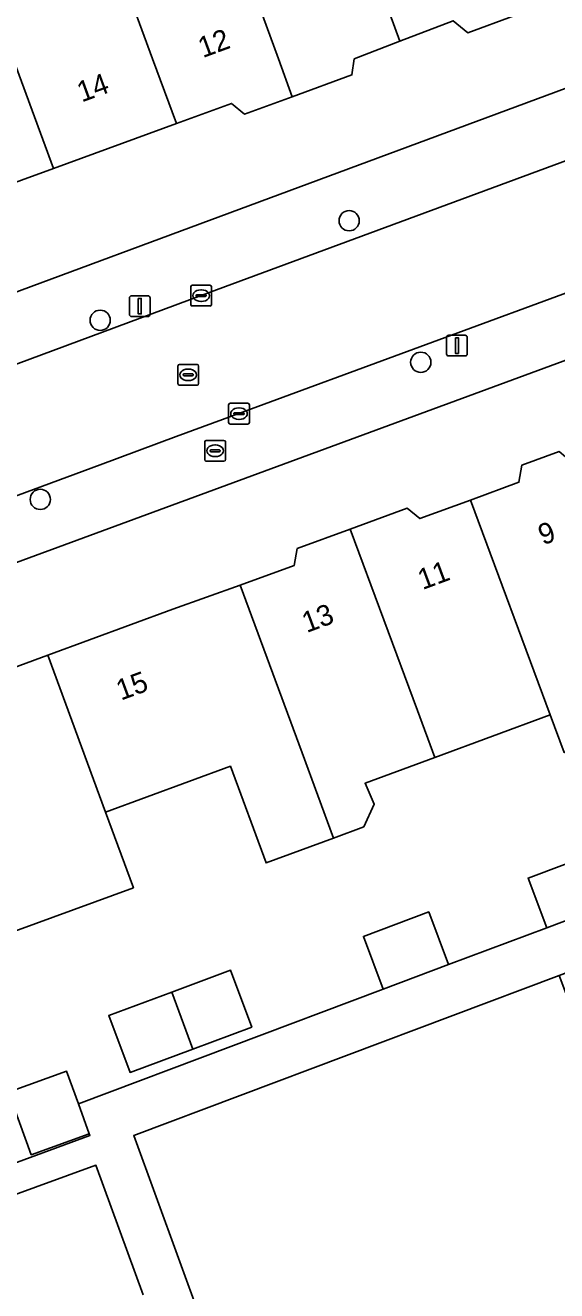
# Model space of a CAD drawing. Extents: x 161258 to 161838, y 380833 to 381727.
# Drawn here: x 161662.8 to 161688.4, y 381440.5 to 381501.6 of the extents above; entities that cross this region are included whole.
import ezdxf

# ---------------------------------------------------------------- set-up
doc = ezdxf.new("R2010")
doc.units = 0
for name, color, linetype in [('IMGEO_Boom', 7, 'Continuous'), ('IMGEO_Brandkraan', 7, 'Continuous'), ('IMGEO_Erf', 7, 'Continuous'), ('IMGEO_Kolk', 7, 'Continuous'), ('IMGEO_Lichtmast', 7, 'Continuous'), ('IMGEO_Pand', 7, 'Continuous'), ('IMGEO_Pand_nummerreeks', 7, 'Continuous'), ('IMGEO_Rijbaan_lokaal_open', 7, 'Continuous'), ('IMGEO_Rioolput', 7, 'Continuous'), ('IMGEO_Voetpad_open', 7, 'Continuous')]:
    doc.layers.add(name, color=color, linetype=linetype)

msp = doc.modelspace()

# ---------------------------------------------------------------- linework, layer by layer
at = {"layer": 'IMGEO_Boom'}
for centre in [(161678.404, 381492.188), (161666.395, 381487.382), (161681.859, 381485.354), (161663.506, 381478.737)]:
    msp.add_circle(centre, 0.489, dxfattribs=at)
at = {"layer": 'IMGEO_Brandkraan'}
for p, q in [((161671.512, 381481.583), (161672.364, 381481.583)), ((161671.437, 381480.657), (161671.437, 381481.509)), ((161671.696, 381481.077), (161671.696, 381481.089)), ((161672.134, 381481.04), (161671.736, 381481.04)), ((161671.739, 381481.126), (161672.137, 381481.126)), ((161671.925, 381481.363), (161671.95, 381481.363)), ((161672.18, 381481.089), (161672.18, 381481.077)), ((161672.438, 381481.509), (161672.438, 381480.657)), ((161672.364, 381480.583), (161671.512, 381480.583)), ((161671.948, 381480.803), (161671.923, 381480.803))]:
    msp.add_line(p, q, dxfattribs=at)
for points in [[(161671.512, 381481.583), (161672.364, 381481.583)], [(161671.437, 381480.657), (161671.437, 381481.509)], [(161672.438, 381481.509), (161672.438, 381480.657)], [(161672.364, 381480.583), (161671.512, 381480.583)]]:
    msp.add_lwpolyline(points, dxfattribs=at)
for centre, radius, start, end in [((161671.514, 381481.507), 0.0765, 91.55205, 178.44795), ((161671.514, 381481.507), 0.0765, 91.55205, 178.44795), ((161672.362, 381481.507), 0.0765, 1.55205, 88.44795), ((161672.362, 381481.507), 0.0765, 1.55205, 88.44795), ((161671.736, 381481.086), 0.0403, 85.87752, 175.75265), ((161671.733, 381481.076), 0.0366, 178.93798, 274.71019), ((161672.137, 381481.083), 0.043, 264.86636, 352.45326), ((161672.141, 381481.088), 0.0386, 1.73085, 96.63898), ((161671.514, 381480.659), 0.0765, 181.55205, 268.44795), ((161671.514, 381480.659), 0.0765, 181.55205, 268.44795), ((161672.362, 381480.659), 0.0765, 271.55205, 358.44795), ((161672.362, 381480.659), 0.0765, 271.55205, 358.44795)]:
    msp.add_arc(centre, radius, start, end, dxfattribs=at)
for centre, major_axis, ratio, start_param, end_param in [((161671.924, 381481.083), (-0.387, 0.002), 0.722429, 4.712389, 7.853982), ((161671.949, 381481.083), (-0.39, 0.002), 0.717154, 1.570796, 4.712389)]:
    msp.add_ellipse(centre, major_axis=major_axis, ratio=ratio, start_param=start_param, end_param=end_param, dxfattribs=at)
at = {"layer": 'IMGEO_Erf'}
for points in [[(161686.389, 381502.096), (161684.123, 381501.254), (161683.416, 381501.839), (161680.846, 381500.847), (161678.65, 381500), (161678.535, 381499.223), (161675.66, 381498.173), (161673.357, 381497.332), (161672.736, 381497.852), (161670.084, 381496.883), (161664.137, 381494.711), (161657.945, 381492.45), (161652.072, 381490.305), (161645.926, 381488.06), (161639.84, 381485.837), (161641.589, 381481.048), (161692.684, 381500), (161704.512, 381504.387)], [(161650.576, 381442.391), (161665.897, 381448.031), (161665.866, 381448.114), (161663.067, 381447.101), (161662.84, 381447.729), (161661.976, 381450.118), (161664.775, 381451.131), (161665.341, 381449.566), (161680.052, 381455.096), (161679.094, 381457.641), (161682.243, 381458.826), (161683.201, 381456.28), (161687.935, 381458.06), (161687.033, 381460.457), (161690.542, 381461.777), (161690.266, 381462.521), (161695.576, 381464.518), (161696.757, 381461.377), (161701.371, 381463.111), (161701.306, 381463.287), (161700.279, 381466.054), (161692.567, 381486.83), (161622.485, 381460.994)], [(161658.144, 381469.111), (161663.871, 381471.218), (161669.893, 381473.433), (161673.154, 381474.595), (161675.759, 381475.554), (161675.899, 381476.366), (161678.452, 381477.305), (161681.205, 381478.318), (161681.818, 381477.807), (161684.26, 381478.705), (161686.591, 381479.563), (161686.733, 381480.387), (161688.528, 381481.047)], [(161688.783, 381466.515), (161688.108, 381468.334), (161682.544, 381466.28), (161679.175, 381465.037), (161679.612, 381464.021), (161679.11, 381462.928), (161677.653, 381462.391), (161674.396, 381461.193), (161672.68, 381465.858), (161666.657, 381463.642), (161667.998, 381459.995), (161662.284, 381457.893)], [(161692.261, 381438.418), (161690.203, 381443.888), (161692.652, 381444.802), (161690.549, 381450.391), (161688.53, 381455.758), (161668.011, 381448.039), (161671.253, 381439.144)], [(161668.469, 381440.343), (161666.191, 381446.595), (161647.334, 381439.729)]]:
    msp.add_lwpolyline(points, dxfattribs=at)
msp.add_lwpolyline([(161666.81, 381453.821), (161669.851, 381454.956), (161672.682, 381456.013), (161673.707, 381453.268), (161670.862, 381452.206), (161667.834, 381451.076)], close=True, dxfattribs=at)
at = {"layer": 'IMGEO_Kolk'}
for p, q in [((161670.764, 381488.146), (161670.764, 381488.998)), ((161670.839, 381489.072), (161671.691, 381489.072)), ((161671.252, 381488.852), (161671.277, 381488.852)), ((161671.765, 381488.998), (161671.765, 381488.146)), ((161671.023, 381488.566), (161671.023, 381488.578)), ((161671.461, 381488.529), (161671.063, 381488.529)), ((161671.066, 381488.615), (161671.464, 381488.615)), ((161671.275, 381488.292), (161671.25, 381488.292)), ((161671.507, 381488.578), (161671.507, 381488.566)), ((161671.691, 381488.072), (161670.839, 381488.072)), ((161672.665, 381483.375), (161673.517, 381483.375)), ((161672.59, 381482.449), (161672.59, 381483.301)), ((161672.849, 381482.869), (161672.849, 381482.881)), ((161673.287, 381482.832), (161672.889, 381482.832)), ((161672.892, 381482.918), (161673.29, 381482.918)), ((161673.078, 381483.155), (161673.103, 381483.155)), ((161673.333, 381482.881), (161673.333, 381482.869)), ((161673.591, 381483.301), (161673.591, 381482.449)), ((161673.517, 381482.375), (161672.665, 381482.375)), ((161673.101, 381482.595), (161673.076, 381482.595))]:
    msp.add_line(p, q, dxfattribs=at)
for points in [[(161670.764, 381488.146), (161670.764, 381488.998)], [(161670.839, 381489.072), (161671.691, 381489.072)], [(161671.765, 381488.998), (161671.765, 381488.146)], [(161671.691, 381488.072), (161670.839, 381488.072)], [(161672.665, 381483.375), (161673.517, 381483.375)], [(161672.59, 381482.449), (161672.59, 381483.301)], [(161673.591, 381483.301), (161673.591, 381482.449)], [(161673.517, 381482.375), (161672.665, 381482.375)]]:
    msp.add_lwpolyline(points, dxfattribs=at)
for centre, radius, start, end in [((161670.841, 381488.996), 0.0765, 91.55205, 178.44795), ((161670.841, 381488.996), 0.0765, 91.55205, 178.44795), ((161671.689, 381488.996), 0.0765, 1.55205, 88.44795), ((161671.689, 381488.996), 0.0765, 1.55205, 88.44795), ((161671.063, 381488.575), 0.0403, 85.87752, 175.75265), ((161671.06, 381488.565), 0.0366, 178.93798, 274.71019), ((161671.464, 381488.572), 0.043, 264.86636, 352.45326), ((161671.468, 381488.577), 0.0386, 1.73085, 96.63898), ((161670.841, 381488.148), 0.0765, 181.55205, 268.44795), ((161670.841, 381488.148), 0.0765, 181.55205, 268.44795), ((161671.689, 381488.148), 0.0765, 271.55205, 358.44795), ((161671.689, 381488.148), 0.0765, 271.55205, 358.44795), ((161672.667, 381483.299), 0.0765, 91.55205, 178.44795), ((161672.667, 381483.299), 0.0765, 91.55205, 178.44795), ((161673.515, 381483.299), 0.0765, 1.55205, 88.44795), ((161673.515, 381483.299), 0.0765, 1.55205, 88.44795), ((161672.889, 381482.878), 0.0403, 85.87752, 175.75265), ((161672.886, 381482.868), 0.0366, 178.93798, 274.71019), ((161673.29, 381482.875), 0.043, 264.86636, 352.45326), ((161673.294, 381482.88), 0.0386, 1.73085, 96.63898), ((161672.667, 381482.451), 0.0765, 181.55205, 268.44795), ((161672.667, 381482.451), 0.0765, 181.55205, 268.44795), ((161673.515, 381482.451), 0.0765, 271.55205, 358.44795), ((161673.515, 381482.451), 0.0765, 271.55205, 358.44795)]:
    msp.add_arc(centre, radius, start, end, dxfattribs=at)
for centre, major_axis, ratio, start_param, end_param in [((161671.251, 381488.572), (-0.387, 0.002), 0.722429, 4.712389, 7.853982), ((161671.276, 381488.572), (-0.39, 0.002), 0.717154, 1.570796, 4.712389), ((161673.077, 381482.875), (-0.387, 0.002), 0.722429, 4.712389, 7.853982), ((161673.102, 381482.875), (-0.39, 0.002), 0.717154, 1.570796, 4.712389)]:
    msp.add_ellipse(centre, major_axis=major_axis, ratio=ratio, start_param=start_param, end_param=end_param, dxfattribs=at)
at = {"layer": 'IMGEO_Lichtmast'}
for p, q in [((161667.809, 381487.663), (161667.809, 381488.463)), ((161667.809, 381488.463), (161667.809, 381487.663)), ((161667.909, 381488.563), (161668.699, 381488.563)), ((161668.699, 381488.563), (161667.909, 381488.563)), ((161668.799, 381488.463), (161668.799, 381487.663)), ((161668.799, 381487.663), (161668.799, 381488.463)), ((161668.699, 381487.563), (161667.909, 381487.563)), ((161667.909, 381487.563), (161668.699, 381487.563)), ((161683.108, 381485.761), (161683.108, 381486.561)), ((161683.108, 381486.561), (161683.108, 381485.761)), ((161683.208, 381486.661), (161683.998, 381486.661)), ((161683.998, 381486.661), (161683.208, 381486.661)), ((161684.098, 381486.561), (161684.098, 381485.761)), ((161684.098, 381485.761), (161684.098, 381486.561)), ((161683.998, 381485.661), (161683.208, 381485.661)), ((161683.208, 381485.661), (161683.998, 381485.661))]:
    msp.add_line(p, q, dxfattribs=at)
for points in [[(161668.229, 381488.438), (161668.379, 381488.438), (161668.379, 381487.688), (161668.229, 381487.688), (161668.229, 381488.438)], [(161683.528, 381486.536), (161683.678, 381486.536), (161683.678, 381485.786), (161683.528, 381485.786), (161683.528, 381486.536)]]:
    msp.add_lwpolyline(points, dxfattribs=at)
for centre, start, end in [((161667.909, 381488.463), 90, 180), ((161667.909, 381488.463), 90, 180), ((161668.699, 381488.463), 0, 90), ((161668.699, 381488.463), 360, 90), ((161667.909, 381487.663), 180, 270), ((161667.909, 381487.663), 180, 270), ((161668.699, 381487.663), 270, 0), ((161668.699, 381487.663), 270, 0), ((161683.208, 381486.561), 90, 180), ((161683.208, 381486.561), 90, 180), ((161683.998, 381486.561), 0, 90), ((161683.998, 381486.561), 360, 90), ((161683.208, 381485.761), 180, 270), ((161683.208, 381485.761), 180, 270), ((161683.998, 381485.761), 270, 0), ((161683.998, 381485.761), 270, 0)]:
    msp.add_arc(centre, 0.1, start, end, dxfattribs=at)
at = {"layer": 'IMGEO_Pand'}
for points in [[(161675.66, 381498.173), (161678.535, 381499.223), (161678.65, 381500), (161680.846, 381500.847), (161677.836, 381509.087), (161676.417, 381512.97), (161671.004, 381510.916), (161671.22, 381510.325), (161674.992, 381500)], [(161677.836, 381509.087), (161680.846, 381500.847), (161683.416, 381501.839), (161684.123, 381501.254), (161686.389, 381502.096), (161683.119, 381511.049)], [(161666.051, 381507.805), (161668.918, 381500), (161670.084, 381496.883), (161672.736, 381497.852), (161673.357, 381497.332), (161675.66, 381498.173), (161674.992, 381500), (161671.22, 381510.325), (161665.848, 381508.363)], [(161666.051, 381507.805), (161662.13, 381506.373), (161661.968, 381506.314), (161660.141, 381505.647), (161660.262, 381505.316), (161662.204, 381500), (161664.137, 381494.711), (161670.084, 381496.883), (161668.918, 381500)], [(161660.262, 381505.316), (161656.119, 381503.802), (161655.996, 381504.132), (161655.909, 381504.366), (161655.799, 381504.662), (161653.824, 381503.89), (161655.082, 381500.309), (161655.194, 381500), (161657.945, 381492.45), (161664.137, 381494.711), (161662.204, 381500)], [(161694.477, 381475.59), (161693.593, 381476.342), (161692.439, 381476.523), (161691.302, 381476.105), (161689.611, 381480.703), (161689.146, 381480.532), (161688.528, 381481.047), (161686.733, 381480.387), (161686.591, 381479.563), (161684.26, 381478.705), (161688.108, 381468.334), (161688.783, 381466.515), (161690.993, 381467.328), (161689.671, 381470.923), (161692.787, 381472.069), (161693.927, 381472.48), (161694.694, 381473.362), (161694.867, 381474.529)], [(161684.26, 381478.705), (161681.818, 381477.807), (161681.205, 381478.318), (161678.452, 381477.305), (161681.703, 381468.546), (161682.544, 381466.28), (161688.108, 381468.334)], [(161678.452, 381477.305), (161675.899, 381476.366), (161675.759, 381475.554), (161673.154, 381474.595), (161676.142, 381466.5), (161677.653, 381462.391), (161679.11, 381462.928), (161679.612, 381464.021), (161679.175, 381465.037), (161682.544, 381466.28), (161681.703, 381468.546)], [(161663.871, 381471.218), (161666.657, 381463.642), (161672.68, 381465.858), (161674.396, 381461.193), (161677.653, 381462.391), (161676.142, 381466.5), (161673.154, 381474.595), (161669.893, 381473.433)], [(161663.871, 381471.218), (161658.144, 381469.111), (161660.939, 381461.538), (161662.284, 381457.893), (161667.998, 381459.995), (161666.657, 381463.642)], [(161691.433, 381459.375), (161690.542, 381461.777), (161687.033, 381460.457), (161687.935, 381458.06)], [(161679.094, 381457.641), (161680.052, 381455.096), (161683.201, 381456.28), (161682.243, 381458.826)], [(161670.862, 381452.206), (161673.707, 381453.268), (161672.682, 381456.013), (161669.851, 381454.956)], [(161670.862, 381452.206), (161669.851, 381454.956), (161666.81, 381453.821), (161667.834, 381451.076)], [(161665.341, 381449.566), (161664.775, 381451.131), (161661.976, 381450.118), (161662.84, 381447.729), (161663.067, 381447.101), (161665.866, 381448.114)]]:
    msp.add_lwpolyline(points, close=True, dxfattribs=at)
at = {"layer": 'IMGEO_Rijbaan_lokaal_open'}
msp.add_lwpolyline([(161725.523, 381508.66), (161693.452, 381496.782), (161671.265, 381488.572), (161658.225, 381483.74), (161660.386, 381478.179), (161666.398, 381480.402), (161670.065, 381481.78), (161673.091, 381482.875), (161690.547, 381489.321), (161692.364, 381489.984), (161692.335, 381490.062), (161701.588, 381493.419), (161724.209, 381501.861)], dxfattribs=at)
at = {"layer": 'IMGEO_Rioolput'}
for p, q in [((161670.217, 381485.249), (161671.069, 381485.249)), ((161670.142, 381484.323), (161670.142, 381485.175)), ((161670.401, 381484.743), (161670.401, 381484.755)), ((161670.839, 381484.706), (161670.441, 381484.706)), ((161670.444, 381484.792), (161670.842, 381484.792)), ((161670.63, 381485.029), (161670.655, 381485.029)), ((161670.885, 381484.755), (161670.885, 381484.743)), ((161671.143, 381485.175), (161671.143, 381484.323)), ((161671.069, 381484.249), (161670.217, 381484.249)), ((161670.653, 381484.469), (161670.628, 381484.469))]:
    msp.add_line(p, q, dxfattribs=at)
for points in [[(161670.217, 381485.249), (161671.069, 381485.249)], [(161670.142, 381484.323), (161670.142, 381485.175)], [(161671.143, 381485.175), (161671.143, 381484.323)], [(161671.069, 381484.249), (161670.217, 381484.249)]]:
    msp.add_lwpolyline(points, dxfattribs=at)
for centre, radius, start, end in [((161670.219, 381485.173), 0.0765, 91.55205, 178.44795), ((161670.219, 381485.173), 0.0765, 91.55205, 178.44795), ((161671.067, 381485.173), 0.0765, 1.55205, 88.44795), ((161671.067, 381485.173), 0.0765, 1.55205, 88.44795), ((161670.441, 381484.752), 0.0403, 85.87752, 175.75265), ((161670.438, 381484.742), 0.0366, 178.93798, 274.71019), ((161670.842, 381484.749), 0.043, 264.86636, 352.45326), ((161670.846, 381484.754), 0.0386, 1.73085, 96.63898), ((161670.219, 381484.325), 0.0765, 181.55205, 268.44795), ((161670.219, 381484.325), 0.0765, 181.55205, 268.44795), ((161671.067, 381484.325), 0.0765, 271.55205, 358.44795), ((161671.067, 381484.325), 0.0765, 271.55205, 358.44795)]:
    msp.add_arc(centre, radius, start, end, dxfattribs=at)
for centre, major_axis, ratio, start_param, end_param in [((161670.629, 381484.749), (-0.387, 0.002), 0.722429, 4.712389, 7.853982), ((161670.654, 381484.749), (-0.39, 0.002), 0.717154, 1.570796, 4.712389)]:
    msp.add_ellipse(centre, major_axis=major_axis, ratio=ratio, start_param=start_param, end_param=end_param, dxfattribs=at)
at = {"layer": 'IMGEO_Voetpad_open'}
for points in [[(161728.107, 381512.517), (161727.319, 381512.433), (161720.005, 381509.784), (161717.412, 381509.172), (161705.469, 381504.742), (161704.512, 381504.387), (161692.684, 381500), (161641.589, 381481.048), (161639.66, 381480.333), (161615.03, 381471.197), (161614.726, 381471.084), (161615.861, 381468.083), (161616.105, 381468.173), (161623.814, 381471.02), (161647.71, 381479.843), (161654.992, 381482.542), (161658.225, 381483.74), (161671.265, 381488.572), (161693.452, 381496.782), (161725.523, 381508.66)], [(161692.364, 381489.984), (161690.547, 381489.321), (161673.091, 381482.875), (161670.065, 381481.78), (161666.398, 381480.402), (161660.386, 381478.179), (161657.089, 381476.959), (161649.734, 381474.239), (161625.703, 381465.347), (161619.919, 381463.183)], [(161618.312, 381459.03), (161622.485, 381460.994), (161692.567, 381486.83)], [(161671.253, 381439.144), (161668.011, 381448.039), (161688.53, 381455.758), (161692.779, 381457.36), (161697.459, 381459.12), (161702.199, 381460.88), (161701.371, 381463.111), (161696.757, 381461.377), (161694.766, 381460.628), (161691.433, 381459.375), (161687.935, 381458.06), (161683.201, 381456.28), (161680.052, 381455.096), (161665.341, 381449.566), (161665.866, 381448.114), (161665.897, 381448.031), (161650.576, 381442.391)], [(161647.334, 381439.729), (161666.191, 381446.595), (161668.469, 381440.343)]]:
    msp.add_lwpolyline(points, dxfattribs=at)

# ---------------------------------------------------------------- texts
at = {"layer": 'IMGEO_Pand_nummerreeks'}
for s, rotation, p in [('12', 20.20989, (161671.346, 381500.034)), ('14', 20.06498, (161665.505, 381497.893)), ('9', 20.36292, (161687.753, 381476.515)), ('11', 20.36292, (161681.946, 381474.359)), ('13', 20.36292, (161676.357, 381472.284)), ('15', 20.1977, (161667.395, 381469.02))]:
    msp.add_text(s, height=1, rotation=rotation, dxfattribs=at).set_placement(p)

doc.saveas('drawing.dxf')
